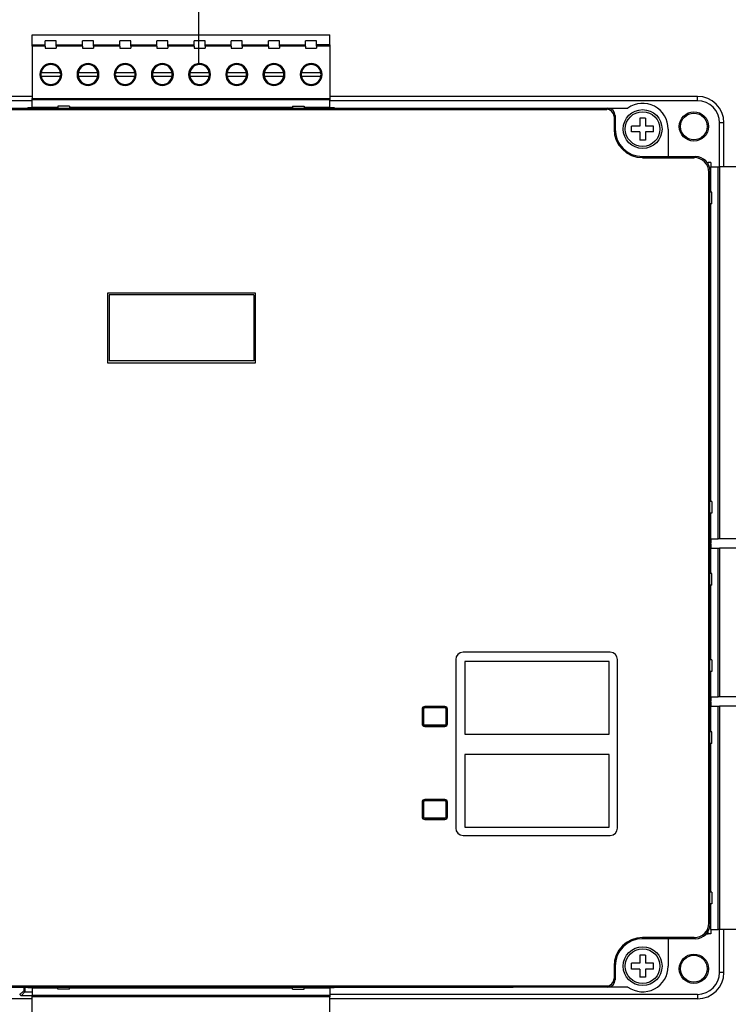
# Model space of a CAD drawing. Header units: millimetres. Extents: x -7023 to 53801, y 9849 to 33561.
# Tile 493 of 537: x 29382 to 29478, y 27950 to 28082. Entities that reach past the tile are written whole.
import ezdxf

# ---------------------------------------------------------------- set-up
doc = ezdxf.new("R2010")
doc.units = ezdxf.units.MM
doc.layers.add('IE_SKD', color=6, linetype='Continuous')

# ---------------------------------------------------------------- blocks, each defined once
blk = doc.blocks.new('Modul kontroli HID X100')
at = {"layer": 'IE_SKD', "linetype": 'Continuous', "lineweight": 25}
for p, q in [((-24081.05, -33184.7), (-24040.41, -33184.7)), ((-24081.05, -33186.05), (-24081.05, -33184.7)), ((-24040.41, -33186.05), (-24040.41, -33184.7)), ((-24081.05, -33186.05), (-24079.26, -33186.05)), ((-24081.05, -33186.23), (-24081.05, -33186.05)), ((-24081.05, -33186.23), (-24081.05, -33193.38)), ((-24079.26, -33186.23), (-24081.05, -33186.23)), ((-24077.76, -33185.5), (-24079.26, -33185.5)), ((-24079.26, -33186.05), (-24079.26, -33185.5)), ((-24079.26, -33186.23), (-24079.26, -33186.05)), ((-24079.26, -33186.23), (-24079.26, -33186.5)), ((-24079.26, -33186.5), (-24077.76, -33186.5)), ((-24077.76, -33186.05), (-24077.76, -33185.5)), ((-24077.76, -33186.23), (-24077.76, -33186.05)), ((-24077.76, -33186.05), (-24074.18, -33186.05)), ((-24077.76, -33186.23), (-24077.76, -33186.5)), ((-24074.18, -33186.23), (-24077.76, -33186.23)), ((-24072.68, -33185.5), (-24074.18, -33185.5)), ((-24074.18, -33186.05), (-24074.18, -33185.5)), ((-24074.18, -33186.23), (-24074.18, -33186.05)), ((-24074.18, -33186.23), (-24074.18, -33186.5)), ((-24074.18, -33186.5), (-24072.68, -33186.5)), ((-24072.68, -33186.05), (-24072.68, -33185.5)), ((-24072.68, -33186.23), (-24072.68, -33186.05)), ((-24072.68, -33186.05), (-24069.1, -33186.05)), ((-24072.68, -33186.23), (-24072.68, -33186.5)), ((-24069.1, -33186.23), (-24072.68, -33186.23)), ((-24067.6, -33185.5), (-24069.1, -33185.5)), ((-24069.1, -33186.05), (-24069.1, -33185.5)), ((-24069.1, -33186.23), (-24069.1, -33186.05)), ((-24069.1, -33186.23), (-24069.1, -33186.5)), ((-24069.1, -33186.5), (-24067.6, -33186.5)), ((-24067.6, -33186.05), (-24067.6, -33185.5)), ((-24067.6, -33186.05), (-24064.02, -33186.05)), ((-24067.6, -33186.23), (-24067.6, -33186.05)), ((-24067.6, -33186.23), (-24067.6, -33186.5)), ((-24064.02, -33186.23), (-24067.6, -33186.23)), ((-24062.52, -33185.5), (-24064.02, -33185.5)), ((-24064.02, -33186.05), (-24064.02, -33185.5)), ((-24064.02, -33186.23), (-24064.02, -33186.05)), ((-24064.02, -33186.23), (-24064.02, -33186.5)), ((-24064.02, -33186.5), (-24062.52, -33186.5)), ((-24062.52, -33186.05), (-24062.52, -33185.5)), ((-24062.52, -33186.23), (-24062.52, -33186.05)), ((-24062.52, -33186.05), (-24058.94, -33186.05)), ((-24062.52, -33186.23), (-24062.52, -33186.5)), ((-24058.94, -33186.23), (-24062.52, -33186.23)), ((-24057.44, -33185.5), (-24058.94, -33185.5)), ((-24058.94, -33186.05), (-24058.94, -33185.5)), ((-24058.94, -33186.23), (-24058.94, -33186.05)), ((-24058.94, -33186.23), (-24058.94, -33186.5)), ((-24058.94, -33186.5), (-24057.44, -33186.5)), ((-24057.44, -33186.05), (-24057.44, -33185.5)), ((-24057.44, -33186.23), (-24057.44, -33186.05)), ((-24057.44, -33186.05), (-24053.86, -33186.05)), ((-24057.44, -33186.23), (-24057.44, -33186.5)), ((-24053.86, -33186.23), (-24057.44, -33186.23)), ((-24052.36, -33185.5), (-24053.86, -33185.5)), ((-24053.86, -33186.05), (-24053.86, -33185.5)), ((-24053.86, -33186.23), (-24053.86, -33186.05)), ((-24053.86, -33186.23), (-24053.86, -33186.5)), ((-24053.86, -33186.5), (-24052.36, -33186.5)), ((-24052.36, -33186.05), (-24052.36, -33185.5)), ((-24052.36, -33186.05), (-24048.78, -33186.05)), ((-24052.36, -33186.23), (-24052.36, -33186.05)), ((-24052.36, -33186.23), (-24052.36, -33186.5)), ((-24048.78, -33186.23), (-24052.36, -33186.23)), ((-24047.28, -33185.5), (-24048.78, -33185.5)), ((-24048.78, -33186.05), (-24048.78, -33185.5)), ((-24048.78, -33186.23), (-24048.78, -33186.05)), ((-24048.78, -33186.23), (-24048.78, -33186.5)), ((-24048.78, -33186.5), (-24047.28, -33186.5)), ((-24047.28, -33186.05), (-24047.28, -33185.5)), ((-24047.28, -33186.23), (-24047.28, -33186.05)), ((-24047.28, -33186.05), (-24043.7, -33186.05)), ((-24047.28, -33186.23), (-24047.28, -33186.5)), ((-24043.7, -33186.23), (-24047.28, -33186.23)), ((-24042.2, -33185.5), (-24043.7, -33185.5)), ((-24043.7, -33186.05), (-24043.7, -33185.5)), ((-24043.7, -33186.23), (-24043.7, -33186.05)), ((-24043.7, -33186.23), (-24043.7, -33186.5)), ((-24043.7, -33186.5), (-24042.2, -33186.5)), ((-24042.2, -33186.05), (-24042.2, -33185.5)), ((-24042.2, -33186.23), (-24042.2, -33186.05)), ((-24040.41, -33186.05), (-24042.2, -33186.05)), ((-24042.2, -33186.23), (-24042.2, -33186.5)), ((-24040.41, -33186.23), (-24042.2, -33186.23)), ((-24040.41, -33186.05), (-24040.41, -33186.23)), ((-24040.41, -33186.23), (-24040.41, -33193.38)), ((-24077.18, -33189.87), (-24079.84, -33189.87)), ((-24079.84, -33190.33), (-24077.18, -33190.33)), ((-24072.1, -33189.87), (-24074.76, -33189.87)), ((-24074.76, -33190.33), (-24072.1, -33190.33)), ((-24067.02, -33189.87), (-24069.68, -33189.87)), ((-24069.68, -33190.33), (-24067.02, -33190.33)), ((-24061.94, -33189.87), (-24064.6, -33189.87)), ((-24064.6, -33190.33), (-24061.94, -33190.33)), ((-24056.86, -33189.87), (-24059.52, -33189.87)), ((-24059.52, -33190.33), (-24056.86, -33190.33)), ((-24051.78, -33189.87), (-24054.44, -33189.87)), ((-24054.44, -33190.33), (-24051.78, -33190.33)), ((-24046.7, -33189.87), (-24049.36, -33189.87)), ((-24049.36, -33190.33), (-24046.7, -33190.33)), ((-24041.62, -33189.87), (-24044.28, -33189.87)), ((-24044.28, -33190.33), (-24041.62, -33190.33)), ((-24081.05, -33193.09), (-24131.17, -33193.09)), ((-23990.17, -33193.09), (-24040.41, -33193.09)), ((-23990.17, -33193.7), (-23990.17, -33193.09)), ((-24081.05, -33193.7), (-24131.17, -33193.7)), ((-24081.65, -33194.6), (-24081.05, -33194.6)), ((-24081.65, -33194.6), (-24081.65, -33194.7)), ((-24081.05, -33193.38), (-24040.41, -33193.38)), ((-24081.05, -33193.57), (-24081.05, -33193.38)), ((-24040.41, -33193.57), (-24081.05, -33193.57)), ((-24081.05, -33194.6), (-24081.05, -33193.57)), ((-24077.57, -33194.6), (-24081.05, -33194.6)), ((-24079.39, -33194.6), (-24079.39, -33194.7)), ((-24077.64, -33194.6), (-24077.64, -33194.7)), ((-24075.97, -33194.43), (-24077.57, -33194.43)), ((-24077.57, -33194.43), (-24077.57, -33194.7)), ((-24075.97, -33194.43), (-24075.97, -33194.7)), ((-24045.49, -33194.6), (-24075.97, -33194.6)), ((-24074.31, -33194.6), (-24074.31, -33194.7)), ((-24072.56, -33194.6), (-24072.56, -33194.7)), ((-24069.23, -33194.6), (-24069.23, -33194.7)), ((-24067.48, -33194.6), (-24067.48, -33194.7)), ((-24064.15, -33194.6), (-24064.15, -33194.7)), ((-24062.4, -33194.6), (-24062.4, -33194.7)), ((-24059.07, -33194.6), (-24059.07, -33194.7)), ((-24057.32, -33194.6), (-24057.32, -33194.7)), ((-24053.99, -33194.6), (-24053.99, -33194.7)), ((-24052.24, -33194.6), (-24052.24, -33194.7)), ((-24048.91, -33194.6), (-24048.91, -33194.7)), ((-24047.16, -33194.6), (-24047.16, -33194.7)), ((-24045.49, -33194.43), (-24043.89, -33194.43)), ((-24045.49, -33194.43), (-24045.49, -33194.7)), ((-24043.89, -33194.43), (-24043.89, -33194.7)), ((-24040.41, -33194.6), (-24043.89, -33194.6)), ((-24043.83, -33194.6), (-24043.83, -33194.7)), ((-24042.08, -33194.6), (-24042.08, -33194.7)), ((-24040.41, -33193.38), (-24040.41, -33193.57)), ((-24040.41, -33194.6), (-24040.41, -33193.57)), ((-23990.17, -33193.7), (-24040.41, -33193.7)), ((-24040.41, -33194.6), (-24039.81, -33194.6)), ((-24039.81, -33194.6), (-24039.81, -33194.7)), ((-24118.77, -33194.86), (-24002.57, -33194.86)), ((-24105.97, -33194.7), (-24015.37, -33194.7)), ((-24015.37, -33194.7), (-24002.42, -33194.7)), ((-24002.57, -33194.86), (-24002.42, -33194.7)), ((-24002.42, -33194.7), (-23999.7, -33194.7)), ((-24001.42, -33195.7), (-24001.57, -33195.86)), ((-24001.57, -33195.86), (-24001.57, -33197.55)), ((-24001.42, -33195.7), (-24001.42, -33197.55)), ((-23998.07, -33197.15), (-23999.17, -33197.15)), ((-23999.17, -33197.95), (-23999.17, -33197.15)), ((-23997.27, -33196.05), (-23998.07, -33196.05)), ((-23998.07, -33196.05), (-23998.07, -33197.15)), ((-23997.27, -33196.05), (-23997.27, -33197.15)), ((-23996.17, -33197.15), (-23997.27, -33197.15)), ((-23996.17, -33197.95), (-23996.17, -33197.15)), ((-23987.17, -33202.7), (-23987.17, -33196.7)), ((-23986.56, -33196.7), (-23987.17, -33196.7)), ((-23986.56, -33202.7), (-23986.56, -33196.7)), ((-24001.42, -33197.55), (-24001.57, -33197.55)), ((-23998.07, -33197.95), (-23999.17, -33197.95)), ((-23998.07, -33197.95), (-23998.07, -33199.05)), ((-23997.27, -33197.95), (-23997.27, -33199.05)), ((-23996.17, -33197.95), (-23997.27, -33197.95)), ((-23994.17, -33197.55), (-23994.17, -33201.3)), ((-23997.27, -33199.05), (-23998.07, -33199.05)), ((-23997.67, -33201.3), (-23997.67, -33201.46)), ((-23997.67, -33201.3), (-23994.17, -33201.3)), ((-23994.17, -33201.3), (-23990.46, -33201.3)), ((-23990.62, -33201.46), (-23990.46, -33201.3)), ((-23997.67, -33201.46), (-23990.62, -33201.46)), ((-23988.87, -33202.1), (-23988.72, -33202.1)), ((-23988.37, -33202.1), (-23988.72, -33202.1)), ((-23988.72, -33202.33), (-23988.72, -33202.1)), ((-23988.37, -33202.1), (-23988.37, -33202.7)), ((-23988.47, -33203.3), (-23988.62, -33203.45)), ((-23988.62, -33305.96), (-23988.62, -33203.45)), ((-23988.47, -33306.11), (-23988.47, -33203.3)), ((-23988.37, -33206.18), (-23988.37, -33202.7)), ((-23988.37, -33202.7), (-23987.34, -33202.7)), ((-23987.34, -33253.5), (-23987.34, -33202.7)), ((-23987.34, -33202.7), (-23987.15, -33202.7)), ((-23987.15, -33202.7), (-23987.15, -33253.5)), ((-23980, -33202.7), (-23987.15, -33202.7)), ((-23988.37, -33204.36), (-23988.47, -33204.36)), ((-23988.37, -33206.11), (-23988.47, -33206.11)), ((-23988.2, -33206.18), (-23988.47, -33206.18)), ((-23988.2, -33207.78), (-23988.2, -33206.18)), ((-23988.2, -33207.78), (-23988.47, -33207.78)), ((-23988.37, -33248.42), (-23988.37, -33207.78)), ((-23988.37, -33209.44), (-23988.47, -33209.44)), ((-23988.37, -33211.19), (-23988.47, -33211.19)), ((-23988.37, -33214.52), (-23988.47, -33214.52)), ((-23988.37, -33216.27), (-23988.47, -33216.27)), ((-24050.54, -33219.94), (-24070.79, -33219.94)), ((-24070.79, -33219.94), (-24070.79, -33229.47)), ((-24070.78, -33219.94), (-24070.79, -33219.94)), ((-24050.55, -33219.94), (-24070.78, -33219.94)), ((-24070.78, -33219.94), (-24070.78, -33229.47)), ((-24050.55, -33219.94), (-24050.54, -33219.94)), ((-24050.55, -33229.47), (-24050.55, -33219.94)), ((-24050.54, -33229.47), (-24050.54, -33219.94)), ((-23988.37, -33219.6), (-23988.47, -33219.6)), ((-24070.54, -33220.18), (-24070.54, -33229.22)), ((-24050.8, -33220.18), (-24070.54, -33220.18)), ((-24050.8, -33220.18), (-24050.8, -33229.22)), ((-23988.37, -33221.35), (-23988.47, -33221.35)), ((-23988.37, -33224.68), (-23988.47, -33224.68)), ((-23988.37, -33226.43), (-23988.47, -33226.43)), ((-24070.79, -33229.47), (-24050.54, -33229.47)), ((-24070.78, -33229.47), (-24070.79, -33229.47)), ((-24070.78, -33229.47), (-24050.55, -33229.47)), ((-24050.8, -33229.22), (-24070.54, -33229.22)), ((-24050.55, -33229.47), (-24050.54, -33229.47)), ((-23988.37, -33229.76), (-23988.47, -33229.76)), ((-23988.37, -33231.51), (-23988.47, -33231.51)), ((-23988.37, -33234.84), (-23988.47, -33234.84)), ((-23988.37, -33236.59), (-23988.47, -33236.59)), ((-23988.37, -33239.92), (-23988.47, -33239.92)), ((-23988.37, -33241.67), (-23988.47, -33241.67)), ((-23988.37, -33245), (-23988.47, -33245)), ((-23988.37, -33246.75), (-23988.47, -33246.75)), ((-23988.2, -33248.42), (-23988.47, -33248.42)), ((-23988.2, -33248.42), (-23988.2, -33250.02)), ((-23988.2, -33250.02), (-23988.47, -33250.02)), ((-23988.37, -33250.08), (-23988.47, -33250.08)), ((-23988.37, -33253.5), (-23988.37, -33250.02)), ((-23988.37, -33251.83), (-23988.47, -33251.83)), ((-23988.37, -33253.5), (-23987.34, -33253.5)), ((-23988.37, -33253.5), (-23988.37, -33254.1)), ((-23987.15, -33253.5), (-23987.34, -33253.5)), ((-23980, -33253.5), (-23987.15, -33253.5)), ((-23988.37, -33254.1), (-23988.47, -33254.1)), ((-23988.37, -33254.17), (-23988.47, -33254.17)), ((-23988.37, -33254.17), (-23988.37, -33254.77)), ((-23988.37, -33258.25), (-23988.37, -33254.77)), ((-23988.37, -33254.77), (-23987.34, -33254.77)), ((-23987.34, -33275.09), (-23987.34, -33254.77)), ((-23987.34, -33254.77), (-23987.15, -33254.77)), ((-23987.15, -33254.77), (-23987.15, -33275.09)), ((-23980, -33254.77), (-23987.15, -33254.77)), ((-23988.37, -33256.43), (-23988.47, -33256.43)), ((-23988.37, -33258.18), (-23988.47, -33258.18)), ((-23988.2, -33258.25), (-23988.47, -33258.25)), ((-23988.2, -33259.85), (-23988.2, -33258.25)), ((-23988.2, -33259.85), (-23988.47, -33259.85)), ((-23988.37, -33270.01), (-23988.37, -33259.85)), ((-23988.37, -33261.51), (-23988.47, -33261.51)), ((-23988.37, -33263.26), (-23988.47, -33263.26)), ((-23988.37, -33266.59), (-23988.47, -33266.59)), ((-23988.37, -33268.34), (-23988.47, -33268.34)), ((-24002.1, -33269), (-24022.2, -33269)), ((-24023.2, -33270), (-24023.2, -33293)), ((-24002.24, -33270.26), (-24021.94, -33270.26)), ((-24021.94, -33270.26), (-24021.94, -33280.16)), ((-24002.24, -33280.16), (-24002.24, -33270.26)), ((-24001.1, -33293), (-24001.1, -33270)), ((-23988.2, -33270.01), (-23988.47, -33270.01)), ((-23988.2, -33270.01), (-23988.2, -33271.61)), ((-23988.2, -33271.61), (-23988.47, -33271.61)), ((-23988.37, -33271.67), (-23988.47, -33271.67)), ((-23988.37, -33275.09), (-23988.37, -33271.61)), ((-23988.37, -33273.42), (-23988.47, -33273.42)), ((-23988.37, -33275.09), (-23987.34, -33275.09)), ((-23988.37, -33275.09), (-23988.37, -33275.69)), ((-23987.15, -33275.09), (-23987.34, -33275.09)), ((-23980, -33275.09), (-23987.15, -33275.09)), ((-24024.68, -33276.39), (-24027.44, -33276.39)), ((-24027.44, -33276.55), (-24027.44, -33276.59)), ((-24024.68, -33276.55), (-24027.44, -33276.55)), ((-24024.68, -33276.59), (-24027.44, -33276.59)), ((-24024.68, -33276.59), (-24024.68, -33276.55)), ((-23988.37, -33275.69), (-23988.47, -33275.69)), ((-23988.37, -33275.76), (-23988.47, -33275.76)), ((-23988.37, -33275.76), (-23988.37, -33276.36)), ((-23988.37, -33279.84), (-23988.37, -33276.36)), ((-23988.37, -33276.36), (-23987.34, -33276.36)), ((-23987.34, -33306.84), (-23987.34, -33276.36)), ((-23987.34, -33276.36), (-23987.15, -33276.36)), ((-23987.15, -33276.36), (-23987.15, -33306.84)), ((-23980, -33276.36), (-23987.15, -33276.36)), ((-24027.8, -33276.75), (-24027.8, -33278.76)), ((-24027.6, -33276.75), (-24027.64, -33276.75)), ((-24027.64, -33276.75), (-24027.64, -33278.76)), ((-24027.6, -33276.75), (-24027.6, -33278.76)), ((-24024.48, -33276.75), (-24024.52, -33276.75)), ((-24024.52, -33278.76), (-24024.52, -33276.75)), ((-24024.48, -33278.76), (-24024.48, -33276.75)), ((-24024.32, -33278.76), (-24024.32, -33276.75)), ((-24027.64, -33278.76), (-24027.6, -33278.76)), ((-24027.44, -33278.92), (-24024.68, -33278.92)), ((-24027.44, -33278.92), (-24027.44, -33278.96)), ((-24027.4, -33278.99), (-24027.44, -33278.96)), ((-24027.44, -33278.96), (-24027.44, -33279.12)), ((-24027.44, -33279.12), (-24024.68, -33279.12)), ((-24027.4, -33278.99), (-24024.71, -33278.99)), ((-24027.4, -33279.12), (-24027.4, -33278.99)), ((-24024.71, -33278.99), (-24024.68, -33278.96)), ((-24024.71, -33278.99), (-24024.71, -33279.12)), ((-24024.68, -33278.96), (-24024.68, -33278.92)), ((-24024.68, -33279.12), (-24024.68, -33278.96)), ((-24024.52, -33278.76), (-24024.48, -33278.76)), ((-23988.37, -33278.02), (-23988.47, -33278.02)), ((-24021.94, -33280.16), (-24002.24, -33280.16)), ((-23988.37, -33279.77), (-23988.47, -33279.77)), ((-23988.2, -33279.84), (-23988.47, -33279.84)), ((-23988.2, -33281.44), (-23988.2, -33279.84)), ((-23988.2, -33281.44), (-23988.47, -33281.44)), ((-23988.37, -33301.76), (-23988.37, -33281.44)), ((-24002.24, -33282.96), (-24021.94, -33282.96)), ((-24021.94, -33282.96), (-24021.94, -33292.86)), ((-24002.24, -33292.86), (-24002.24, -33282.96)), ((-23988.37, -33283.1), (-23988.47, -33283.1)), ((-23988.37, -33284.85), (-23988.47, -33284.85)), ((-23988.37, -33288.18), (-23988.47, -33288.18)), ((-24027.8, -33289.45), (-24027.8, -33291.46)), ((-24027.6, -33289.45), (-24027.64, -33289.45)), ((-24027.64, -33289.45), (-24027.64, -33291.46)), ((-24027.6, -33289.45), (-24027.6, -33291.46)), ((-24027.44, -33289.09), (-24027.44, -33289.25)), ((-24024.68, -33289.09), (-24027.44, -33289.09)), ((-24027.4, -33289.22), (-24027.44, -33289.25)), ((-24027.44, -33289.25), (-24027.44, -33289.29)), ((-24024.68, -33289.29), (-24027.44, -33289.29)), ((-24027.4, -33289.22), (-24027.4, -33289.09)), ((-24024.71, -33289.22), (-24027.4, -33289.22)), ((-24024.71, -33289.09), (-24024.71, -33289.22)), ((-24024.71, -33289.22), (-24024.68, -33289.25)), ((-24024.68, -33289.25), (-24024.68, -33289.09)), ((-24024.68, -33289.29), (-24024.68, -33289.25)), ((-24024.48, -33289.45), (-24024.52, -33289.45)), ((-24024.52, -33291.46), (-24024.52, -33289.45)), ((-24024.48, -33291.46), (-24024.48, -33289.45)), ((-24024.32, -33291.46), (-24024.32, -33289.45)), ((-23988.37, -33289.93), (-23988.47, -33289.93)), ((-24027.64, -33291.46), (-24027.6, -33291.46)), ((-24027.44, -33291.62), (-24024.68, -33291.62)), ((-24027.44, -33291.62), (-24027.44, -33291.66)), ((-24027.44, -33291.66), (-24024.68, -33291.66)), ((-24027.44, -33291.82), (-24024.68, -33291.82)), ((-24024.68, -33291.66), (-24024.68, -33291.62)), ((-24024.52, -33291.46), (-24024.48, -33291.46)), ((-24022.2, -33294), (-24002.1, -33294)), ((-24021.94, -33292.86), (-24002.24, -33292.86)), ((-23988.37, -33293.26), (-23988.47, -33293.26)), ((-23988.37, -33295.01), (-23988.47, -33295.01)), ((-23988.37, -33298.34), (-23988.47, -33298.34)), ((-23988.37, -33300.09), (-23988.47, -33300.09)), ((-23988.2, -33301.76), (-23988.47, -33301.76)), ((-23988.2, -33301.76), (-23988.2, -33303.36)), ((-23988.2, -33303.36), (-23988.47, -33303.36)), ((-23988.37, -33303.42), (-23988.47, -33303.42)), ((-23988.37, -33306.84), (-23988.37, -33303.36)), ((-23988.62, -33305.96), (-23988.47, -33306.11)), ((-23988.37, -33305.17), (-23988.47, -33305.17)), ((-23988.97, -33307.44), (-23988.72, -33307.44)), ((-23988.72, -33307.44), (-23988.72, -33307.08)), ((-23988.37, -33307.44), (-23988.72, -33307.44)), ((-23988.37, -33306.84), (-23987.34, -33306.84)), ((-23988.37, -33306.84), (-23988.37, -33307.44)), ((-23987.15, -33306.84), (-23987.34, -33306.84)), ((-23987.17, -33312.7), (-23987.17, -33306.84)), ((-23980, -33306.84), (-23987.15, -33306.84)), ((-23986.56, -33312.7), (-23986.56, -33306.84)), ((-23990.62, -33307.95), (-23997.67, -33307.95)), ((-23997.67, -33308.1), (-23997.67, -33307.95)), ((-23994.17, -33308.1), (-23997.67, -33308.1)), ((-23990.46, -33308.1), (-23994.17, -33308.1)), ((-23994.17, -33308.1), (-23994.17, -33311.85)), ((-23990.46, -33308.1), (-23990.62, -33307.95)), ((-23998.07, -33311.45), (-23999.17, -33311.45)), ((-23999.17, -33312.25), (-23999.17, -33311.45)), ((-23997.27, -33310.35), (-23998.07, -33310.35)), ((-23998.07, -33310.35), (-23998.07, -33311.45)), ((-23997.27, -33310.35), (-23997.27, -33311.45)), ((-23996.17, -33311.45), (-23997.27, -33311.45)), ((-23996.17, -33312.25), (-23996.17, -33311.45)), ((-24001.57, -33311.85), (-24001.57, -33313.55)), ((-24001.42, -33311.85), (-24001.57, -33311.85)), ((-24001.42, -33311.85), (-24001.42, -33313.71)), ((-23998.07, -33312.25), (-23999.17, -33312.25)), ((-23998.07, -33312.25), (-23998.07, -33313.35)), ((-23997.27, -33312.25), (-23997.27, -33313.35)), ((-23996.17, -33312.25), (-23997.27, -33312.25)), ((-23986.56, -33312.7), (-23987.17, -33312.7)), ((-24001.57, -33313.55), (-24001.42, -33313.71)), ((-23997.27, -33313.35), (-23998.07, -33313.35)), ((-24118.77, -33314.55), (-24002.57, -33314.55)), ((-24105.97, -33314.7), (-24015.37, -33314.7)), ((-24082.21, -33315.23), (-24082.75, -33315.71)), ((-24082.07, -33315.37), (-24082.54, -33315.91)), ((-24082.21, -33314.7), (-24082.21, -33315.23)), ((-24082.21, -33315.23), (-24082.07, -33315.37)), ((-24082.07, -33314.7), (-24082.07, -33315.37)), ((-24082.07, -33315.37), (-24082.07, -33315.37)), ((-24082.07, -33315.37), (-24081.05, -33315.37)), ((-24081.65, -33314.81), (-24081.65, -33314.7)), ((-24081.05, -33314.81), (-24081.65, -33314.81)), ((-24081.05, -33314.81), (-24077.57, -33314.81)), ((-24081.05, -33314.81), (-24081.05, -33315.83)), ((-24079.39, -33314.81), (-24079.39, -33314.7)), ((-24077.64, -33314.81), (-24077.64, -33314.7)), ((-24077.57, -33314.98), (-24077.57, -33314.7)), ((-24075.97, -33314.98), (-24077.57, -33314.98)), ((-24075.97, -33314.98), (-24075.97, -33314.7)), ((-24075.97, -33314.81), (-24045.49, -33314.81)), ((-24074.31, -33314.81), (-24074.31, -33314.7)), ((-24072.56, -33314.81), (-24072.56, -33314.7)), ((-24069.23, -33314.81), (-24069.23, -33314.7)), ((-24067.48, -33314.81), (-24067.48, -33314.7)), ((-24064.15, -33314.81), (-24064.15, -33314.7)), ((-24062.4, -33314.81), (-24062.4, -33314.7)), ((-24059.07, -33314.81), (-24059.07, -33314.7)), ((-24057.32, -33314.81), (-24057.32, -33314.7)), ((-24053.99, -33314.81), (-24053.99, -33314.7)), ((-24052.24, -33314.81), (-24052.24, -33314.7)), ((-24048.91, -33314.81), (-24048.91, -33314.7)), ((-24047.16, -33314.81), (-24047.16, -33314.7)), ((-24045.49, -33314.98), (-24045.49, -33314.7)), ((-24045.49, -33314.98), (-24043.89, -33314.98)), ((-24043.89, -33314.98), (-24043.89, -33314.7)), ((-24043.89, -33314.81), (-24040.41, -33314.81)), ((-24043.83, -33314.81), (-24043.83, -33314.7)), ((-24042.08, -33314.81), (-24042.08, -33314.7)), ((-24040.41, -33314.81), (-24040.41, -33315.83)), ((-24039.81, -33314.81), (-24040.41, -33314.81)), ((-24039.81, -33314.81), (-24039.81, -33314.7)), ((-24002.42, -33314.7), (-24015.37, -33314.7)), ((-24002.42, -33314.7), (-24002.57, -33314.55)), ((-23999.7, -33314.7), (-24002.42, -33314.7)), ((-24081.05, -33316.32), (-24131.17, -33316.32)), ((-24082.75, -33315.71), (-24082.78, -33315.7)), ((-24082.54, -33315.91), (-24082.75, -33315.71)), ((-24081.05, -33315.91), (-24082.54, -33315.91)), ((-24081.05, -33315.83), (-24040.41, -33315.83)), ((-24081.05, -33316.03), (-24081.05, -33315.83)), ((-24040.41, -33316.03), (-24081.05, -33316.03)), ((-24081.05, -33323.18), (-24081.05, -33316.03)), ((-23990.17, -33315.7), (-24040.41, -33315.7)), ((-24040.41, -33315.83), (-24040.41, -33316.03)), ((-24040.41, -33323.18), (-24040.41, -33316.03)), ((-23990.17, -33316.32), (-24040.41, -33316.32)), ((-23990.17, -33315.7), (-23990.17, -33316.32))]:
    blk.add_line(p, q, dxfattribs=at)
for centre, radius in [((-23997.67, -33197.55), 2.65), ((-23997.67, -33197.55), 2.37), ((-23990.67, -33197.2), 2), ((-23990.67, -33197.2), 1.83), ((-23997.67, -33311.85), 2.65), ((-23997.67, -33311.85), 2.37), ((-23990.67, -33312.2), 2), ((-23990.67, -33312.2), 1.83)]:
    blk.add_circle(centre, radius, dxfattribs=at)
for centre, radius, start, end in [((-24078.51, -33190.1), 1.5, 0, 180), ((-24078.51, -33190.1), 1.35, 9.7945, 170.2055), ((-24073.43, -33190.1), 1.5, 0, 180), ((-24073.43, -33190.1), 1.35, 9.7945, 170.2055), ((-24068.35, -33190.1), 1.5, 0, 180), ((-24068.35, -33190.1), 1.35, 9.7945, 170.2055), ((-24063.27, -33190.1), 1.5, 0, 180), ((-24063.27, -33190.1), 1.35, 9.7945, 170.2055), ((-24058.19, -33190.1), 1.5, 0, 180), ((-24058.19, -33190.1), 1.35, 9.7945, 170.2055), ((-24053.11, -33190.1), 1.5, 0, 180), ((-24053.11, -33190.1), 1.35, 9.7945, 170.2055), ((-24048.03, -33190.1), 1.5, 0, 180), ((-24048.03, -33190.1), 1.35, 9.7945, 170.2055), ((-24042.95, -33190.1), 1.5, 0, 180), ((-24042.95, -33190.1), 1.35, 9.7945, 170.2055), ((-24078.51, -33190.1), 1.5, 180, 0), ((-24078.51, -33190.1), 1.35, 170.2055, 180), ((-24078.51, -33190.1), 1.35, 180, 189.7945), ((-24078.51, -33190.1), 1.35, 189.7945, 350.2055), ((-24078.51, -33190.1), 1.35, 0, 9.7945), ((-24078.51, -33190.1), 1.35, 350.2055, 0), ((-24073.43, -33190.1), 1.5, 180, 0), ((-24073.43, -33190.1), 1.35, 170.2055, 180), ((-24073.43, -33190.1), 1.35, 180, 189.7945), ((-24073.43, -33190.1), 1.35, 189.7945, 350.2055), ((-24073.43, -33190.1), 1.35, 0, 9.7945), ((-24073.43, -33190.1), 1.35, 350.2055, 0), ((-24068.35, -33190.1), 1.5, 180, 0), ((-24068.35, -33190.1), 1.35, 170.2055, 180), ((-24068.35, -33190.1), 1.35, 180, 189.7945), ((-24068.35, -33190.1), 1.35, 189.7945, 350.2055), ((-24068.35, -33190.1), 1.35, 0, 9.7945), ((-24068.35, -33190.1), 1.35, 350.2055, 0), ((-24063.27, -33190.1), 1.5, 180, 0), ((-24063.27, -33190.1), 1.35, 170.2055, 180), ((-24063.27, -33190.1), 1.35, 180, 189.7945), ((-24063.27, -33190.1), 1.35, 189.7945, 350.2055), ((-24063.27, -33190.1), 1.35, 0, 9.7945), ((-24063.27, -33190.1), 1.35, 350.2055, 0), ((-24058.19, -33190.1), 1.5, 180, 0), ((-24058.19, -33190.1), 1.35, 170.2055, 180), ((-24058.19, -33190.1), 1.35, 180, 189.7945), ((-24058.19, -33190.1), 1.35, 189.7945, 350.2055), ((-24058.19, -33190.1), 1.35, 0, 9.7945), ((-24058.19, -33190.1), 1.35, 350.2055, 0), ((-24053.11, -33190.1), 1.5, 180, 0), ((-24053.11, -33190.1), 1.35, 170.2055, 180), ((-24053.11, -33190.1), 1.35, 180, 189.7945), ((-24053.11, -33190.1), 1.35, 189.7945, 350.2055), ((-24053.11, -33190.1), 1.35, 0, 9.7945), ((-24053.11, -33190.1), 1.35, 350.2055, 0), ((-24048.03, -33190.1), 1.5, 180, 0), ((-24048.03, -33190.1), 1.35, 170.2055, 180), ((-24048.03, -33190.1), 1.35, 180, 189.7945), ((-24048.03, -33190.1), 1.35, 189.7945, 350.2055), ((-24048.03, -33190.1), 1.35, 0, 9.7945), ((-24048.03, -33190.1), 1.35, 350.2055, 0), ((-24042.95, -33190.1), 1.5, 180, 0), ((-24042.95, -33190.1), 1.35, 170.2055, 180), ((-24042.95, -33190.1), 1.35, 180, 189.7945), ((-24042.95, -33190.1), 1.35, 189.7945, 350.2055), ((-24042.95, -33190.1), 1.35, 0, 9.7945), ((-24042.95, -33190.1), 1.35, 350.2055, 0), ((-23990.17, -33196.7), 3.61, 0, 90), ((-23997.67, -33197.55), 3.5, 0, 125.4832), ((-23990.17, -33196.7), 3, 0, 90), ((-23997.67, -33197.55), 3.9, 180, 270), ((-23997.67, -33197.55), 3.75, 180, 270), ((-24022.2, -33270), 1, 90, 180), ((-24002.1, -33270), 1, 0, 90), ((-24027.44, -33276.75), 0.356, 90, 180), ((-24027.44, -33276.75), 0.2, 90, 180), ((-24027.44, -33276.75), 0.156, 90, 180), ((-24024.68, -33276.75), 0.356, 0, 90), ((-24024.68, -33276.75), 0.2, 0, 90), ((-24024.68, -33276.75), 0.156, 0, 90), ((-24027.44, -33278.76), 0.356, 180, 270), ((-24027.44, -33278.76), 0.2, 180, 270), ((-24027.44, -33278.76), 0.156, 180, 270), ((-24024.68, -33278.76), 0.156, 270, 0), ((-24024.68, -33278.76), 0.2, 270, 0), ((-24024.68, -33278.76), 0.356, 270, 0), ((-24027.44, -33289.45), 0.356, 90, 180), ((-24027.44, -33289.45), 0.2, 90, 180), ((-24027.44, -33289.45), 0.156, 90, 180), ((-24024.68, -33289.45), 0.356, 0, 90), ((-24024.68, -33289.45), 0.2, 0, 90), ((-24024.68, -33289.45), 0.156, 0, 90), ((-24027.44, -33291.46), 0.356, 180, 270), ((-24027.44, -33291.46), 0.2, 180, 270), ((-24027.44, -33291.46), 0.156, 180, 270), ((-24024.68, -33291.46), 0.156, 270, 0), ((-24024.68, -33291.46), 0.2, 270, 0), ((-24024.68, -33291.46), 0.356, 270, 0), ((-24022.2, -33293), 1, 180, 270), ((-24002.1, -33293), 1, 270, 0), ((-23997.67, -33311.85), 3.9, 90, 180), ((-23997.67, -33311.85), 3.75, 90, 180), ((-23997.67, -33311.85), 3.5, 234.5168, 0), ((-23990.17, -33312.7), 3, 270, 0), ((-23990.17, -33312.7), 3.61, 270, 0)]:
    blk.add_arc(centre, radius, start, end, dxfattribs=at)
for centre, major_axis in [((-24002.57, -33195.86), (-0.71, -0.71)), ((-24002.42, -33195.71), (-0.71, -0.71)), ((-23990.47, -33203.31), (-1.42, -1.42)), ((-23990.62, -33203.46), (-1.42, -1.42)), ((-23990.62, -33305.95), (-1.42, 1.42)), ((-23990.47, -33306.1), (-1.42, 1.42)), ((-24002.57, -33313.55), (-0.71, 0.71)), ((-24002.42, -33313.7), (-0.71, 0.71))]:
    blk.add_ellipse(centre, major_axis=major_axis, ratio=0.99628, start_param=2.358058, end_param=3.925127, dxfattribs=at)

msp = doc.modelspace()

# ---------------------------------------------------------------- linework, layer by layer
at = {"layer": 'IE_SKD', "color": 5}
msp.add_line((29406.31, 28076.35, 346.72), (29406.31, 28260.45, 346.72), dxfattribs=at)

# ---------------------------------------------------------------- block references
at = {"layer": 'IE_SKD', "ltscale": 200, "transparency": 33554687, "xscale": 0.9870040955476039, "yscale": 0.9870040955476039, "zscale": 0.9870040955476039}
msp.add_blockref('Modul kontroli HID X100', (53151.96, 60833.79, 346.72), dxfattribs=at)

doc.saveas('drawing.dxf')
